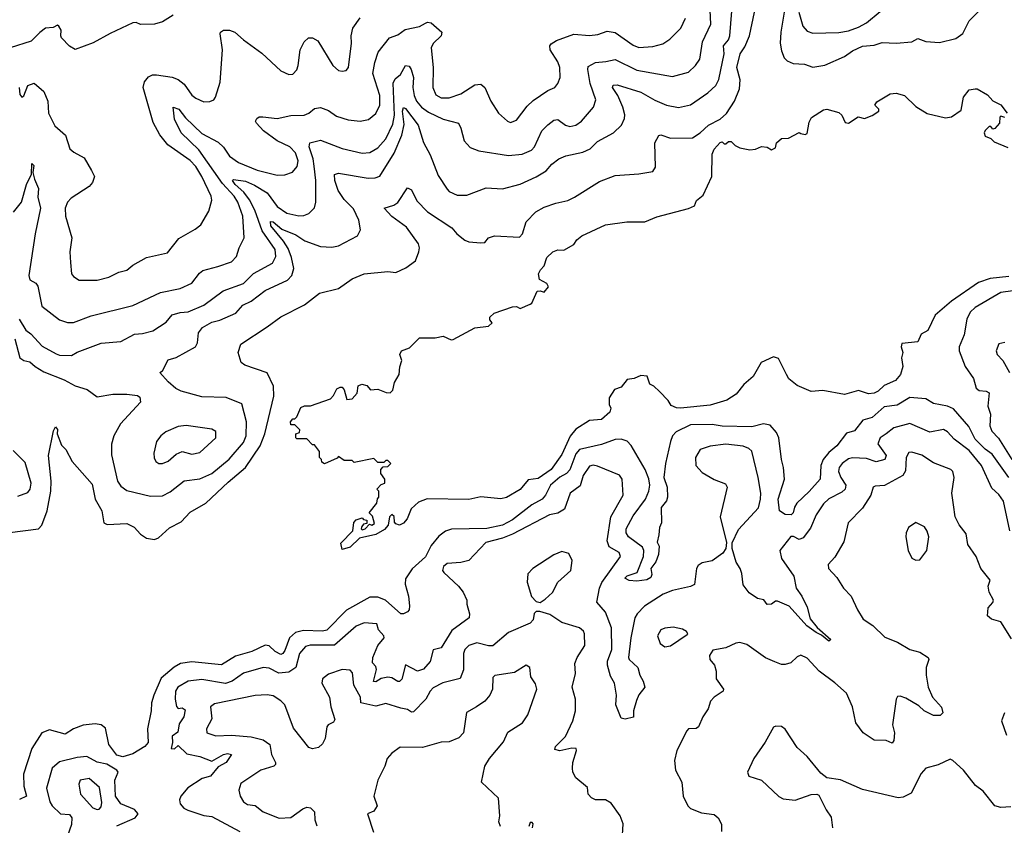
# Model space of a CAD drawing. Extents: x 1690054 to 1842981, y 782881 to 914114.
# Tile 317 of 656: x 1718064 to 1723042, y 897337 to 901407. Entities that reach past the tile are written whole.
import ezdxf

# ---------------------------------------------------------------- set-up
doc = ezdxf.new("R2010")
doc.units = 0

msp = doc.modelspace()

# ---------------------------------------------------------------- linework, layer by layer
at = {"layer": '0CON10XD'}
for points in [[(1718039.6, 899795), (1718065, 899699.6), (1718085, 899685.8), (1718115, 899678.1), (1718141.6, 899655), (1718185, 899628.7), (1718288, 899588), (1718345, 899557.3), (1718405, 899538.6), (1718455, 899501.8), (1718535, 899515.7), (1718605, 899516), (1718659.3, 899509.3), (1718670.7, 899500.7), (1718673.8, 899475), (1718572.9, 899365), (1718540, 899305), (1718527.6, 899262.4), (1718528.3, 899208.3), (1718558.8, 899075), (1718575, 899050.6), (1718605, 899028.9), (1718725, 899000), (1718785, 899002.3), (1718825, 899022.2), (1718895, 899077.1), (1718975, 899087.9), (1719035.9, 899114.1), (1719123.4, 899186.6), (1719195, 899271.8), (1719208.1, 899305), (1719210, 899375), (1719186.8, 899466.8), (1719108.5, 899498.5), (1718985, 899501.2), (1718880.2, 899530.2), (1718854, 899544), (1718815, 899577.5), (1718772.5, 899625), (1718785, 899632.5), (1718815, 899688.1), (1718855, 899701.2), (1718953.3, 899755), (1718962.9, 899775), (1718968, 899825), (1718987.6, 899852.4), (1719035, 899879.1), (1719075, 899888.8), (1719155.8, 899924.2), (1719192.7, 899965), (1719234.1, 899985.9), (1719305, 900038.2), (1719418.3, 900091.7), (1719439.7, 900115), (1719449.8, 900150.3), (1719438.9, 900205), (1719421.7, 900251.7), (1719398.5, 900288.5), (1719334.4, 900365), (1719332.2, 900387.8), (1719345, 900385.4), (1719389.3, 900349.3), (1719459.5, 900319.5), (1719505, 900290), (1719585, 900261.3), (1719642.2, 900257.8), (1719675, 900264.7), (1719772, 900315), (1719786.4, 900345), (1719779.2, 900395), (1719751.9, 900451.9), (1719705, 900498.6), (1719673.5, 900545), (1719656.4, 900595), (1719655.7, 900624.3), (1719675, 900631.9), (1719825, 900606.2), (1719861.6, 900608.4), (1719885, 900617.1), (1719957.1, 900732.9), (1719996.4, 900823.6), (1720007.7, 900877.7), (1720000, 900945), (1720005, 900964.4), (1720015, 900958.8), (1720079, 900875), (1720105, 900786.2), (1720138.7, 900725), (1720180.5, 900620.5), (1720225, 900550.8), (1720235, 900538.6), (1720275, 900520.6), (1720325, 900520), (1720421.7, 900558.3), (1720505, 900553.3), (1720595, 900575.5), (1720675, 900612.7), (1720725.9, 900644.1), (1720755, 900677.8), (1720790, 900705), (1720825, 900718.8), (1720911.9, 900738.1), (1720948, 900755), (1720985, 900791.9), (1721065.8, 900835), (1721106.1, 900873.9), (1721122.2, 900907.8), (1721123.6, 900926.4), (1721114.1, 900965), (1721087.4, 901025), (1721061.2, 901065), (1721064.3, 901075.7), (1721085, 901077.5), (1721205, 901040.9), (1721275, 901001.4), (1721335, 900976.1), (1721395, 900962.9), (1721455, 900977.7), (1721542.7, 901037.3), (1721583.6, 901075), (1721598.1, 901105), (1721625.2, 901235), (1721622.2, 901275), (1721648.2, 901305), (1721654.7, 901325), (1721669.8, 901515)], [(1718840.3, 901429.7), (1718785, 901396), (1718745, 901384), (1718675, 901383.3), (1718653, 901393), (1718635, 901391.2), (1718521.8, 901338.2), (1718435, 901290.8), (1718345, 901256.2), (1718315, 901273.3), (1718275.9, 901315.9), (1718271.2, 901325), (1718273.3, 901355), (1718262.5, 901375), (1718255, 901378.8), (1718232.9, 901367.1), (1718195, 901364.4), (1718165, 901343.1), (1718121.9, 901298.1), (1718015, 901265.4)], [(1718060.7, 899895), (1718095, 899838.9), (1718120.5, 899820.5), (1718177.8, 899757.8), (1718248.3, 899718.3), (1718265, 899712.2), (1718325, 899710.6), (1718355, 899727.8), (1718475, 899772.9), (1718575, 899780.9), (1718645, 899819.2), (1718685, 899821.1), (1718737.5, 899835), (1718805, 899879.1), (1718834.7, 899915.3), (1718875, 899928.2), (1718915, 899931.8), (1718995, 899964.7), (1719092, 900038), (1719195, 900074.7), (1719246.4, 900125), (1719342.3, 900177.7), (1719358.5, 900211.5), (1719355, 900245.5), (1719289.7, 900339.7), (1719252.6, 900445), (1719225, 900497.8), (1719196.5, 900536.5), (1719153.9, 900573.9), (1719140.4, 900595), (1719145, 900600), (1719205, 900591.3), (1719251.2, 900571.2), (1719315, 900531.9), (1719365, 900462.6), (1719415, 900430), (1719475, 900416.6), (1719501.3, 900418.7), (1719525, 900428.9), (1719553.7, 900456.3), (1719560.9, 900485), (1719560.5, 900595), (1719553.4, 900666.6), (1719548.4, 900705), (1719528.1, 900765), (1719530.5, 900785), (1719585, 900797.9), (1719695, 900756.1), (1719795, 900733.1), (1719835, 900736.9), (1719875, 900759.6), (1719915, 900804.6), (1719950.9, 900879.1), (1719958.7, 900925), (1719952.7, 901087.3), (1719962.3, 901107.7), (1719988.9, 901131.1), (1720015, 901175.2), (1720033.2, 901173.2), (1720044, 901155), (1720055.3, 901115), (1720051.6, 901065), (1720058.7, 901025), (1720070.7, 900995), (1720095.3, 900965), (1720130.5, 900940.5), (1720205, 900904.1), (1720282, 900885), (1720295, 900860), (1720311.1, 900795), (1720341.7, 900761.7), (1720385.4, 900745.4), (1720535, 900720.7), (1720605, 900727.5), (1720652, 900748), (1720667.2, 900765), (1720704.5, 900845.5), (1720733.5, 900876.5), (1720765, 900898.8), (1720785, 900902.3), (1720823.9, 900873.9), (1720845, 900867.5), (1720875, 900873.8), (1720905, 900894.6), (1720964.7, 900965.3), (1720977.1, 901002.9), (1720948.3, 901085), (1720936.2, 901155), (1720938.4, 901171.6), (1720975, 901190.3), (1721026.7, 901196.7), (1721075, 901206.7), (1721185, 901151.8), (1721365, 901120.4), (1721445, 901141.5), (1721481.5, 901175), (1721502.9, 901207.1), (1721516.5, 901295), (1721558.6, 901385), (1721555.2, 901455)], [(1719925, 900135.8), (1719965, 900130.8), (1720015.7, 900154.3), (1720065, 900188.8), (1720082.5, 900235), (1720085.7, 900255), (1720080.8, 900275), (1720019.3, 900359.3), (1719945, 900413.6), (1719906, 900455), (1719955, 900469.5), (1719975.9, 900484.1), (1720025, 900557.5), (1720045, 900547.1), (1720072, 900492), (1720126.1, 900436.1), (1720248.1, 900355), (1720274.5, 900325), (1720315, 900293.1), (1720335, 900285.6), (1720395, 900279.6), (1720415, 900282.3), (1720434.6, 900305.4), (1720464.6, 900315.4), (1720590.8, 900309.2), (1720605.5, 900324.5), (1720625, 900385.8), (1720673.6, 900436.4), (1720715, 900460), (1720775, 900480.8), (1720835, 900493.1), (1720869.1, 900510.9), (1720995, 900590.5), (1721075, 900620.8), (1721195, 900627.8), (1721265, 900640.8), (1721277.8, 900662.2), (1721275.6, 900785), (1721295, 900822), (1721305, 900826), (1721355, 900808.8), (1721465, 900810.4), (1721505, 900835.4), (1721546.5, 900875), (1721605.5, 900905), (1721636.9, 900933.1), (1721677.8, 900995), (1721702.6, 901057.4), (1721706.8, 901103.2), (1721690.2, 901165), (1721707.3, 901235), (1721730.1, 901269.9), (1721753.7, 901325), (1721779.7, 901445)], [(1721929.7, 901445), (1721911.9, 901345), (1721909.1, 901289.1), (1721915, 901250), (1721929.2, 901215), (1721945, 901199.2), (1721975, 901185.4), (1722032.7, 901182.7), (1722075, 901167.8), (1722135, 901177.5), (1722235, 901221.2), (1722275, 901249.3), (1722325, 901273.3), (1722385, 901278.9), (1722425, 901291.8), (1722495, 901288.5), (1722574.5, 901295.5), (1722605, 901312.5), (1722645, 901296.9), (1722715, 901292.7), (1722797.8, 901312.2), (1722832.4, 901337.6), (1722865, 901401.2), (1722921.4, 901458.6)], [(1722003.4, 901445), (1722023.8, 901375), (1722045, 901349.5), (1722075, 901339.6), (1722205, 901342.4), (1722255, 901350.9), (1722305, 901369.4), (1722345, 901390.9), (1722415, 901448.5)], [(1718032.5, 900435), (1718073.1, 900485), (1718097.8, 900575), (1718122.9, 900627.1), (1718125, 900680), (1718135, 900670), (1718130, 900635), (1718137.9, 900602.1), (1718158.9, 900555), (1718155, 900510), (1718169.7, 900455), (1718142.8, 900325), (1718110.4, 900115), (1718115, 900093.3), (1718145, 900076), (1718155, 900061.2), (1718175, 899960), (1718265, 899890), (1718305, 899878.2), (1718335, 899878.2), (1718425, 899910.9), (1718635, 899963.9), (1718775, 900029.1), (1718875, 900048.8), (1718935, 900076.5), (1718973.1, 900126.9), (1718990.2, 900139.8), (1719065, 900160.4), (1719135, 900184.5), (1719159.5, 900210.5), (1719173.2, 900255), (1719199.1, 900305), (1719192.8, 900415), (1719166.7, 900485), (1719147.9, 900515), (1719089.4, 900579.4), (1718969.3, 900749.3), (1718880.7, 900835), (1718846.2, 900905), (1718840, 900965), (1718869.1, 900955), (1718901.3, 900911.3), (1718985, 900831.8), (1719067.8, 900787.8), (1719093.5, 900763.5), (1719125, 900717.9), (1719170, 900685), (1719265, 900646.8), (1719365, 900622.4), (1719405, 900623.2), (1719443.7, 900636.3), (1719467.2, 900665), (1719472.1, 900695), (1719458.8, 900735), (1719429.3, 900765), (1719366.4, 900795), (1719296.9, 900845), (1719261.2, 900885), (1719256.7, 900895), (1719262.3, 900907.7), (1719274.3, 900915.7), (1719293.2, 900916.8), (1719365, 900907.5), (1719435, 900922.7), (1719502.5, 900925), (1719525, 900934.4), (1719555, 900958.6), (1719585, 900963.3), (1719625, 900949.1), (1719665, 900920.5), (1719725, 900901.5), (1719785, 900893.8), (1719826.9, 900903.1), (1719865, 900932.9), (1719884.7, 900975.3), (1719885.2, 901025), (1719850, 901135), (1719859, 901191), (1719876.3, 901243.7), (1719932.9, 901315), (1719975, 901331.1), (1720013, 901357), (1720085, 901372.2), (1720115, 901390.5), (1720125, 901395.5), (1720145, 901391.5), (1720198.1, 901345), (1720194.4, 901325), (1720155, 901286.5), (1720143.9, 901265), (1720154.7, 901165), (1720153.3, 901065), (1720168.1, 901028.1), (1720195, 901012.8), (1720235, 901012.2), (1720295, 901033.4), (1720365, 901077.9), (1720395, 901081.5), (1720416.5, 901065), (1720445.6, 900995), (1720485, 900935.8), (1720530, 900895), (1720545, 900888.6), (1720575, 900900), (1720629.3, 900970.7), (1720660.5, 900999.5), (1720735, 901049.1), (1720769.2, 901065), (1720785.5, 901085), (1720797.3, 901115), (1720795.6, 901165), (1720784.5, 901195), (1720745.6, 901255), (1720744.3, 901275), (1720750.8, 901285), (1720778.3, 901301.7), (1720865, 901333.8), (1720945, 901327.5), (1720986.9, 901333.1), (1721035, 901348.8), (1721075, 901342.2), (1721165, 901279.2), (1721195, 901266.1), (1721265, 901271.1), (1721315, 901284.6), (1721351.5, 901308.5), (1721407.3, 901365), (1721430.4, 901415)], [(1718061.1, 901065), (1718065, 901030), (1718075, 901016.2), (1718085, 901023.3), (1718105.7, 901074.3), (1718136.1, 901086.1), (1718185.4, 901045), (1718205.6, 900995.6), (1718209.7, 900935), (1718241.1, 900871.1), (1718295, 900824.2), (1718318.1, 900755), (1718337.6, 900737.6), (1718389.1, 900709.1), (1718427.5, 900645), (1718442.5, 900615), (1718431.9, 900585), (1718414.3, 900565), (1718324.4, 900505.6), (1718305.3, 900484.7), (1718294, 900455), (1718294.7, 900414.7), (1718327.3, 900305), (1718316.7, 900235), (1718320.5, 900180.5), (1718325, 900123.3), (1718335, 900110), (1718365, 900091.4), (1718455, 900091.8), (1718513.7, 900106.3), (1718565, 900131.1), (1718605, 900141.8), (1718635, 900166.7), (1718704.5, 900205.5), (1718810.9, 900229.1), (1718868.7, 900301.3), (1718951.4, 900348.6), (1718978.9, 900371.1), (1719020.9, 900439.1), (1719034.5, 900495), (1719031.8, 900515), (1718985.2, 900615), (1718954.3, 900665), (1718925, 900696.4), (1718813.6, 900775), (1718771.8, 900825), (1718738.2, 900888.2), (1718688.2, 901065), (1718695, 901094), (1718715, 901119.4), (1718735, 901129.5), (1718755, 901128.8), (1718835, 901117.6), (1718864.4, 901105), (1718895, 901082.3), (1718935, 901026.4), (1718955, 901011.5), (1718995, 900992.7), (1719025.6, 900994.4), (1719045, 901002), (1719054.3, 901015), (1719077.6, 901092.4), (1719089.4, 901255), (1719077.1, 901335), (1719079.2, 901345), (1719095, 901354.4), (1719124.5, 901354.5), (1719151.2, 901345), (1719195, 901305.7), (1719288.6, 901238.6), (1719385, 901149.4), (1719425, 901130), (1719445, 901132.5), (1719465, 901154), (1719472.5, 901175), (1719481.4, 901255), (1719502, 901295), (1719524.4, 901315.6), (1719545, 901315.8), (1719570.9, 901300.9), (1719646.9, 901175), (1719675, 901150.8), (1719693.6, 901146.4), (1719715, 901150), (1719725.7, 901165), (1719741.5, 901288.5), (1719740, 901325), (1719748.9, 901365), (1719785, 901416.9)], [(1720593.6, 899033.6), (1720525, 898993.1), (1720496.7, 898986.7), (1720395, 898996.2), (1720335, 898982.9), (1720123.7, 898986.3), (1720080.8, 898969.2), (1720043.4, 898936.6), (1720022.5, 898885), (1720005, 898863.3), (1719985, 898853.3), (1719965, 898860), (1719958.3, 898868.3), (1719957, 898897), (1719945, 898907.5), (1719933.3, 898895), (1719927, 898853), (1719908.3, 898831.7), (1719865, 898806.7), (1719782.3, 898787.7), (1719735, 898742.5), (1719695, 898730), (1719688.3, 898761.7), (1719747.5, 898825), (1719753, 898867), (1719765, 898880), (1719795, 898890), (1719801.7, 898881.7), (1719818.3, 898878.3), (1719818.3, 898861.7), (1719801.7, 898858.3), (1719793, 898847), (1719790, 898835), (1719795, 898830), (1719810, 898835), (1719831.7, 898858.3), (1719845, 898853.3), (1719858.3, 898861.7), (1719848.3, 898898.3), (1719830, 898915), (1719870, 898965), (1719873, 898987), (1719880, 898995), (1719880, 899025), (1719870, 899035), (1719891.7, 899058.3), (1719910, 899065), (1719910, 899085), (1719890, 899115), (1719890, 899135), (1719901.7, 899148.3), (1719925, 899150), (1719940, 899165), (1719925, 899180), (1719915, 899180), (1719905, 899170), (1719875, 899170), (1719855, 899190), (1719755, 899170), (1719745, 899180), (1719705, 899180), (1719675, 899200), (1719668.3, 899191.7), (1719605, 899162.5), (1719591.7, 899171.7), (1719590, 899185), (1719580, 899195), (1719580, 899225), (1719555, 899260), (1719545, 899260), (1719515, 899290), (1719465, 899290), (1719460, 899295), (1719460, 899315), (1719478.3, 899321.7), (1719480, 899335), (1719455, 899360), (1719435, 899360), (1719432.5, 899375), (1719445, 899390), (1719455, 899390), (1719465, 899400), (1719485, 899447.5), (1719503.9, 899456.1), (1719535, 899456.7), (1719635, 899492.5), (1719650.7, 899509.3), (1719667, 899543), (1719685, 899551.2), (1719695, 899550), (1719705, 899537.5), (1719717.5, 899487.5), (1719745, 899492.5), (1719769.5, 899520.5), (1719775, 899557.5), (1719793.9, 899566.1), (1719818.3, 899558.3), (1719838, 899538), (1719875, 899540), (1719916.4, 899523.6), (1719937.7, 899522.3), (1719950, 899535), (1719959.2, 899575), (1719983.1, 899615), (1719985.8, 899654.2), (1719996, 899685), (1719986.2, 899715), (1719993.8, 899735), (1720035, 899748.8), (1720085, 899800), (1720165, 899799.2), (1720205, 899808.8), (1720245, 899790), (1720255, 899791.2), (1720365, 899850), (1720435, 899858), (1720452.5, 899875), (1720440.5, 899890.5), (1720441.2, 899905), (1720462.5, 899925), (1720555, 899956.7), (1720575, 899957.5), (1720595, 899947.5), (1720645, 899970), (1720652.5, 899975), (1720680, 900035), (1720695, 900037.5), (1720715, 900030), (1720737, 900057), (1720730, 900075), (1720692.5, 900095), (1720687, 900123), (1720696.4, 900143.6), (1720716.1, 900163.9), (1720728.6, 900205), (1720758.8, 900235), (1720785, 900244.3), (1720815, 900242.9), (1720865, 900271.2), (1720880.8, 900295), (1720905.6, 900315), (1721025, 900370.4), (1721134.5, 900385.5), (1721225, 900385.4), (1721285, 900410.5), (1721445, 900454), (1721475, 900467.5), (1721485.8, 900494.2), (1721518.9, 900521.1), (1721563.8, 900615), (1721565, 900727.5), (1721575, 900753.8), (1721605, 900786.2), (1721615, 900790), (1721625, 900780), (1721635, 900780), (1721648.3, 900791.7), (1721661.7, 900791.7), (1721681.2, 900771.2), (1721705, 900760), (1721755, 900750), (1721785, 900753.8), (1721815, 900766.7), (1721842.5, 900762.5), (1721865, 900750), (1721885, 900760), (1721890, 900785), (1721915, 900807.5), (1721951.7, 900808.3), (1722005, 900837.5), (1722013, 900833), (1722035, 900826.7), (1722045, 900832.5), (1722055, 900890), (1722067, 900913), (1722128.3, 900951.7), (1722145, 900956), (1722205, 900938.8), (1722221.2, 900925), (1722238.3, 900888.3), (1722255, 900883.8), (1722303.6, 900916.4), (1722335, 900907.5), (1722375, 900922.5), (1722407.5, 900945), (1722407.5, 900955), (1722387.5, 900975), (1722397, 900993), (1722465, 901032.5), (1722495, 901036.7), (1722537.5, 901025), (1722595, 900968.8), (1722652.7, 900932.7), (1722745, 900911.4), (1722775, 900915.8), (1722825, 900950), (1722836.2, 901015), (1722865, 901052.5), (1722895, 901057.5), (1722905, 901057.5), (1722957, 901027), (1722985, 900997.5), (1723025, 900977.5), (1723056, 900935)], [(1723045, 900912.5), (1723025, 900920), (1723020, 900915), (1723018.8, 900885), (1722995, 900857.5), (1722983.6, 900853.6), (1722975, 900867.5), (1722965, 900867.5), (1722945, 900847.5), (1722940, 900835), (1722945, 900818.8), (1722975, 900806.7), (1722990.3, 900790.3), (1723060.9, 900760.9)], [(1718014.4, 898815.6), (1718158.1, 898835), (1718175.8, 898854.2), (1718202.5, 898925), (1718220.7, 899025), (1718223.1, 899075), (1718209.6, 899205), (1718235, 899330), (1718245, 899350), (1718255, 899337.5), (1718253.8, 899315), (1718275, 899257.5), (1718297.5, 899235), (1718328.6, 899175), (1718430.8, 899060.8), (1718445.3, 898985), (1718478.7, 898925), (1718488.9, 898865), (1718506.3, 898856.3), (1718605, 898861.8), (1718643.1, 898843.1), (1718675, 898807.1), (1718705, 898787.5), (1718745, 898781.2), (1718765, 898788.8), (1718820.9, 898839.1), (1718880.5, 898869.5), (1718925, 898918.9), (1719005.7, 898965), (1719118.5, 899071.5), (1719205, 899144.7), (1719280.4, 899255), (1719302.5, 899315), (1719348.8, 899505), (1719347.5, 899555), (1719315, 899622.5), (1719202.6, 899662.6), (1719183.3, 899675), (1719168.6, 899725), (1719181.7, 899768.3), (1719315.3, 899854.7), (1719383.4, 899906.6), (1719503.6, 899966.4), (1719580, 900025), (1719675, 900048.6), (1719745, 900098.8), (1719805, 900123.3), (1719925, 900135.8)], [(1723065, 900110), (1722970.5, 900099.5), (1722911.3, 900078.7), (1722775.5, 899985), (1722691.9, 899915), (1722655, 899837.5), (1722621.4, 899818.6), (1722605, 899780), (1722525, 899771.2), (1722521.5, 899755), (1722529.2, 899725), (1722521.7, 899698.3), (1722529.6, 899655), (1722518.2, 899615), (1722491.8, 899585), (1722435, 899559.4), (1722405, 899530), (1722385, 899519.7), (1722355, 899517.7), (1722305, 899533.8), (1722235, 899514.2), (1722125, 899533.3), (1722065, 899528), (1721995, 899558.5), (1721953.1, 899593.1), (1721940.9, 899615), (1721900, 899695), (1721875, 899703.3), (1721813.3, 899675), (1721773.3, 899605), (1721725, 899563.8), (1721686, 899515), (1721638.8, 899485), (1721555, 899460.4), (1721405, 899444.6), (1721385, 899446), (1721358.3, 899458.3), (1721343, 899483), (1721298.3, 899528.3), (1721270, 899555), (1721250, 899565), (1721237, 899607), (1721205, 899610), (1721170, 899595), (1721135, 899590), (1721105, 899550), (1721070.7, 899539.3), (1721043.9, 899496.1), (1721043.6, 899463.6), (1721052.5, 899445), (1721047.5, 899425), (1721005, 899387.5), (1720945, 899382), (1720875, 899339.2), (1720846.8, 899303.2), (1720805, 899211.1), (1720750.8, 899135), (1720685, 899090), (1720635, 899082.5), (1720593.6, 899033.6)], [(1723085, 900036.7), (1723025, 900028.9), (1722895, 899953.8), (1722870.5, 899929.5), (1722852.2, 899895), (1722838.8, 899815), (1722813.3, 899755), (1722813.5, 899735), (1722843.6, 899655), (1722886.8, 899595), (1722900, 899545), (1722915, 899534.6), (1722950.2, 899530.2), (1722965, 899521.2), (1722958.9, 899455), (1722972.5, 899415), (1722968.8, 899355), (1722978.7, 899328.7), (1723012.3, 899292.3), (1723079.6, 899185)], [(1723045, 899776.7), (1723015, 899770), (1723000.6, 899735), (1723006, 899715), (1723035.3, 899685.3), (1723068.8, 899625)], [(1723065, 899094.4), (1722981.5, 899211.5), (1722945, 899237.5), (1722895, 899288), (1722862.2, 899352.2), (1722785, 899441), (1722755, 899454.2), (1722685, 899468.8), (1722645, 899490.9), (1722565, 899497.8), (1722499.8, 899460.2), (1722435, 899451.5), (1722375, 899397.3), (1722326.2, 899383.8), (1722285, 899330.4), (1722245, 899318.9), (1722196.1, 899253.9), (1722155, 899220.3), (1722126.1, 899185), (1722115.2, 899155), (1722111.8, 899085), (1722056, 899024), (1721992.8, 898965), (1721980.8, 898945), (1721974.2, 898915.8), (1721965, 898906.2), (1721935, 898907.7), (1721905.7, 898925), (1721898.6, 898985), (1721931.2, 899085), (1721926.5, 899145), (1721915.6, 899185), (1721902.9, 899295), (1721891.2, 899321.2), (1721858.5, 899358.5), (1721825, 899365.4), (1721765, 899350.9), (1721615, 899353.8), (1721565, 899361.8), (1721455, 899359.7), (1721382.5, 899325), (1721365.3, 899304.7), (1721353.8, 899276.2), (1721329.3, 899165), (1721320.7, 899095), (1721338.2, 899045), (1721340, 898995), (1721333.6, 898976.4), (1721307, 898943), (1721309.4, 898865), (1721298.9, 898841.1), (1721296.2, 898805), (1721287.5, 898767.5), (1721297, 898747), (1721294.5, 898705), (1721281.1, 898668.9), (1721255.7, 898635), (1721260, 898605), (1721255, 898589.1), (1721235, 898576.5), (1721185, 898570), (1721145, 898574.4), (1721123.5, 898585), (1721135, 898598.2), (1721186.7, 898615), (1721217.9, 898695), (1721220.4, 898725), (1721213.1, 898743.1), (1721141.6, 898795), (1721130.9, 898815), (1721130.5, 898835), (1721165, 898900.7), (1721227.3, 898985), (1721244.7, 899025), (1721250.2, 899055), (1721245, 899087.1), (1721226.6, 899135), (1721156.1, 899256.1), (1721135, 899277.6), (1721105, 899288.2), (1721075, 899286.1), (1721005, 899260.2), (1720895, 899235.7), (1720875, 899213.2), (1720845, 899132.4), (1720828.8, 899115), (1720795, 899096.2), (1720747.3, 899055), (1720721.9, 899005), (1720704.8, 898985.2), (1720653.4, 898956.6), (1720555, 898881), (1720505, 898852.7), (1720425, 898836.5), (1720247.4, 898832.6), (1720217.4, 898822.6), (1720182.6, 898797.4), (1720145, 898750.6), (1720115, 898693.8), (1720047.9, 898632.1), (1720015, 898582.5), (1720012.7, 898555), (1720030.4, 898495), (1720035.4, 898445.4), (1720032.5, 898425), (1720024.2, 898415), (1720005, 898404.7), (1719991.2, 898405), (1719913.8, 898473.8), (1719875, 898490.3), (1719835, 898489.3), (1719716.5, 898423.5), (1719616.5, 898323.5), (1719595, 898318.6), (1719499, 898321), (1719458.2, 898311.8), (1719428, 898285), (1719405, 898219.5), (1719395, 898204.7), (1719385, 898200.8), (1719355, 898214.7), (1719325, 898243.4), (1719305, 898247.3), (1719237.5, 898215), (1719155, 898192.2), (1719085, 898147.8), (1718935, 898163.3), (1718876.1, 898153.9), (1718845, 898136.6), (1718778.8, 898081.2), (1718742.7, 897995), (1718730.9, 897955), (1718729.1, 897915), (1718710.2, 897825), (1718713.5, 897755), (1718696.5, 897735), (1718635, 897697.6), (1718585, 897683.1), (1718555, 897691.6), (1718514.5, 897744.5), (1718497.7, 897827.7), (1718475, 897844), (1718445, 897849.8), (1718385, 897843.6), (1718335.7, 897824.3), (1718293, 897797), (1718215, 897818.9), (1718175.2, 897804.8), (1718125.5, 897725), (1718083.3, 897595), (1718085.3, 897535), (1718098.5, 897485), (1718062.5, 897467.5)], [(1718785, 899164.4), (1718815, 899176.9), (1718855, 899211.5), (1718884.6, 899225.4), (1718935, 899211.8), (1718975, 899220), (1719055, 899294), (1719055, 899326.7), (1719035, 899339.2), (1718905, 899357.8), (1718865, 899352.2), (1718802.5, 899325), (1718776.9, 899305), (1718755, 899276), (1718742.1, 899217.9), (1718743.2, 899193.2), (1718752, 899175), (1718767.5, 899165), (1718785, 899164.4)], [(1723071.1, 898825), (1723037.9, 898975), (1723015, 899007.8), (1722979.8, 899039.8), (1722926.3, 899155), (1722865, 899230.3), (1722788.2, 899288.2), (1722755, 899325.4), (1722735, 899336.2), (1722665, 899323.4), (1722565, 899366.9), (1722484.5, 899345.5), (1722444.3, 899314.3), (1722414.6, 899295), (1722402.3, 899265), (1722445, 899205.6), (1722438.2, 899185), (1722395, 899173.8), (1722345, 899190.4), (1722275, 899194.1), (1722255, 899188.4), (1722222.1, 899165), (1722206.6, 899145), (1722204.7, 899125), (1722215.3, 899095), (1722241.1, 899055), (1722237.5, 899035), (1722220.5, 899019.5), (1722155, 898986.1), (1722128.8, 898961.2), (1722090.9, 898905), (1722062, 898838), (1722025, 898788.9), (1722005, 898780.5), (1721976.5, 898796.5), (1721963.4, 898796.6), (1721908.1, 898725), (1721915.3, 898685), (1721978.7, 898595), (1721989.5, 898535), (1722018.5, 898495), (1722045, 898438.8), (1722060.4, 898380.4), (1722096.7, 898336.7), (1722165.5, 898275), (1722155, 898266.9), (1722118.3, 898298.3), (1722091.8, 898311.8), (1722044.1, 898345), (1721955, 898444.1), (1721895, 898468.9), (1721885, 898468.7), (1721865, 898453.7), (1721842.7, 898452.7), (1721826.4, 898476.4), (1721795, 898482.5), (1721752.2, 898512.2), (1721721.4, 898551.4), (1721715, 898610), (1721707.3, 898635), (1721686.6, 898666.6), (1721666, 898735), (1721666.1, 898763.9), (1721697.8, 898832.2), (1721798.6, 898941.4), (1721809.4, 898985), (1721811, 899015), (1721797.2, 899095), (1721765, 899226.9), (1721750.1, 899240.1), (1721721.9, 899251.9), (1721635, 899262.8), (1721555, 899253.1), (1721504.8, 899235.2), (1721480.4, 899195), (1721482.2, 899155), (1721515, 899118.9), (1721574.6, 899084.6), (1721631.8, 899061.8), (1721641.1, 899045), (1721605.6, 898895), (1721637.5, 898765), (1721633.8, 898735), (1721618.6, 898711.4), (1721565, 898673.3), (1721515, 898663.3), (1721495, 898650), (1721485.7, 898634.3), (1721475, 898553.3), (1721455, 898542.9), (1721363.8, 898523.8), (1721318.2, 898505), (1721222.9, 898445), (1721185.9, 898405), (1721174.7, 898385), (1721153.2, 898285), (1721142.5, 898185), (1721146.2, 898175), (1721190, 898135), (1721199.2, 898095), (1721216, 898065), (1721224, 898035), (1721194.5, 897995.5), (1721182.1, 897967.9), (1721168, 897915), (1721167, 897883), (1721125, 897873.3), (1721105, 897877.5), (1721077.8, 897945), (1721081.2, 897995), (1721071.2, 898055), (1721051.2, 898091.2), (1721035.6, 898145.6), (1721035.8, 898165.8), (1721058.2, 898225), (1721056.8, 898335), (1721025, 898413.5), (1720982.7, 898465), (1720995.8, 898535), (1721006.9, 898563.1), (1721102.3, 898695), (1721094.4, 898715), (1721043.8, 898743.8), (1721033.5, 898775), (1721052.2, 898895), (1721115.9, 899005), (1721110.5, 899085), (1721096.1, 899106.1), (1720985, 899152.3), (1720964.1, 899155.9), (1720945, 899150.9), (1720912.7, 899105), (1720897.6, 899052.4), (1720847.1, 899015), (1720817.9, 898935), (1720785.6, 898914.4), (1720742.9, 898905), (1720555, 898807.5), (1720505, 898787.3), (1720420, 898765), (1720334.6, 898675.4), (1720295, 898664.5), (1720225, 898658.9), (1720206, 898645), (1720201.2, 898625), (1720208.8, 898615), (1720282.5, 898545), (1720305.7, 898515), (1720324, 898475), (1720324.1, 898454.1), (1720338, 898405), (1720336, 898385), (1720248.2, 898321.8), (1720195, 898232.9), (1720155, 898224.3), (1720139.6, 898165), (1720105, 898125.6), (1720075, 898116.4), (1720015, 898148.6), (1719995.3, 898075), (1719985, 898063.6), (1719975, 898063.8), (1719945, 898082.5), (1719925, 898085.5), (1719891.3, 898078.7), (1719865, 898062.5), (1719853.3, 898063.3)], [(1718055, 898999.4), (1718105, 899018.6), (1718117.3, 899035), (1718121.2, 899065), (1718090.6, 899170.6), (1718030.5, 899230.5)], [(1723079.3, 898279.3), (1723025, 898364.4), (1722978.3, 898378.3), (1722957.5, 898395), (1722960, 898435), (1722985, 898463.3), (1722988, 898475), (1722965.7, 898515), (1722960.8, 898545), (1722970, 898575), (1722923.3, 898635), (1722899.2, 898695), (1722858.6, 898755), (1722848.9, 898808.9), (1722814.5, 898855), (1722793.6, 898895), (1722785.5, 898955.5), (1722777.3, 899015), (1722789.1, 899095), (1722782.9, 899125), (1722771.2, 899135), (1722685, 899169.1), (1722625, 899207.8), (1722575, 899222.2), (1722560, 899220), (1722545.5, 899195), (1722542.4, 899127.6), (1722528.9, 899105), (1722436.2, 899053.8), (1722389.2, 899050.8), (1722378.8, 899045), (1722367.8, 899005), (1722325, 898939.2), (1722252, 898865), (1722231.4, 898768.6), (1722185, 898692), (1722151.2, 898655), (1722154.2, 898634.2), (1722195, 898588.8), (1722229.2, 898535), (1722268, 898495), (1722300, 898425), (1722329.1, 898379.1), (1722376.8, 898346.8), (1722438.3, 898288.3), (1722502.6, 898262.6), (1722565, 898225.6), (1722615, 898212.5), (1722656.7, 898185), (1722660, 898175), (1722647.5, 898135), (1722646.7, 898095), (1722657.1, 898035), (1722680, 897985), (1722725, 897933.3), (1722731.2, 897905), (1722717.5, 897892.5), (1722685, 897891.9), (1722636.9, 897915), (1722610.1, 897940.1), (1722545, 897979.5), (1722515, 897990), (1722502.9, 897987.1), (1722495.7, 897974.3), (1722476.2, 897845), (1722486.7, 897805), (1722484, 897765), (1722475, 897751.2), (1722445.5, 897765.5), (1722385, 897767.5), (1722328, 897805), (1722291.5, 897855), (1722275.5, 897935), (1722245, 898003.8), (1722186, 898056), (1722105.8, 898115), (1722045, 898182), (1722013.8, 898196.2), (1721995, 898187.5), (1721962.7, 898157.3), (1721935, 898150), (1721915, 898149.4), (1721882.7, 898162.7), (1721835, 898183.1), (1721741.2, 898251.2), (1721705, 898260.8), (1721685, 898258), (1721635, 898232.9), (1721568, 898222), (1721551.2, 898195), (1721554.2, 898175), (1721576.3, 898146.3), (1721585.8, 898115), (1721585, 898077.5), (1721621.9, 898025), (1721620.6, 898015), (1721575, 897984.3), (1721557.1, 897965), (1721544.4, 897925), (1721517.5, 897885), (1721495.7, 897834.3), (1721484, 897826), (1721446.1, 897823.9), (1721436.7, 897815), (1721385.7, 897714.3), (1721374.3, 897665), (1721379.2, 897615), (1721412, 897555), (1721419.2, 897485), (1721441.5, 897435), (1721455, 897422.2), (1721510.7, 897400.7), (1721575, 897391.9), (1721595.7, 897375), (1721612.9, 897342.9), (1721612.5, 897305)], [(1722595, 898676.2), (1722615, 898678.8), (1722650, 898725), (1722661.5, 898795), (1722653.1, 898823.1), (1722638.1, 898845), (1722595, 898867.5), (1722558.3, 898841.7), (1722545.8, 898815), (1722544.3, 898795), (1722556, 898725), (1722575, 898686.7), (1722595, 898676.2)], [(1720695, 898463.3), (1720721.3, 898478.7), (1720757, 898513), (1720784.2, 898565.8), (1720850.6, 898625), (1720856.7, 898675), (1720840, 898710), (1720805, 898720.5), (1720765, 898704), (1720659.1, 898635), (1720632.5, 898607.5), (1720629.3, 898565), (1720652.4, 898492.4), (1720675, 898468), (1720695, 898463.3)], [(1721109.7, 897260.3), (1721114.3, 897345), (1721099.2, 897385), (1721055, 897448.2), (1721025, 897466.4), (1720975.6, 897465.6), (1720955.7, 897475.7), (1720938.8, 897495), (1720935, 897528), (1720876.3, 897576.3), (1720861.4, 897605), (1720859.2, 897625), (1720861.4, 897655), (1720880, 897715), (1720876.7, 897725), (1720855, 897727.3), (1720795, 897713.2), (1720769.7, 897719.7), (1720772.2, 897735), (1720823.1, 897785), (1720861.1, 897865), (1720874.4, 897915), (1720874.5, 897975), (1720857.7, 898035), (1720873.3, 898103.3), (1720870.5, 898155), (1720882.5, 898185), (1720921.1, 898245), (1720920, 898305), (1720915, 898317.1), (1720895, 898334.4), (1720805, 898361.1), (1720745, 898401.4), (1720693, 898417), (1720675, 898416.7), (1720665, 898407.5), (1720660, 898375), (1720645, 898358.1), (1720535, 898310.7), (1720455.6, 898244.4), (1720435, 898243.2), (1720375, 898258.4), (1720335, 898244.7), (1720314.8, 898225.2), (1720307.1, 898205), (1720308.1, 898121.9), (1720291.6, 898078.4), (1720203.4, 898056.6), (1720155, 898031.2), (1720139.2, 898015), (1720117.8, 897975), (1720055, 897910), (1720045, 897908.7), (1720025, 897921.6), (1719991.1, 897928.9), (1719915, 897951.6), (1719865, 897938.7), (1719788.7, 897955), (1719787.3, 897985), (1719753.6, 898045), (1719747.3, 898107.3), (1719735, 898121.2), (1719694.7, 898124.7), (1719625, 898099.8), (1719595, 898076.4), (1719591.3, 898055), (1719629.7, 897985), (1719637.6, 897935), (1719657.8, 897872.2), (1719651.2, 897858.8), (1719624.2, 897845), (1719616.9, 897835), (1719608.2, 897775), (1719595, 897749.4), (1719575, 897730.6), (1719545, 897723.1), (1719525, 897730.5), (1719448.2, 897828.2), (1719404.3, 897945), (1719385, 897965.7), (1719345, 897990.6), (1719315, 897996.8), (1719255, 897993.2), (1719049.3, 897950.7), (1719029.2, 897935), (1719034.7, 897875), (1719007.8, 897825), (1719009.2, 897805), (1719055, 897788.2), (1719135, 897792.1), (1719235, 897783.6), (1719295, 897768.4), (1719327.9, 897745), (1719337.5, 897695), (1719357.6, 897655), (1719357.9, 897645), (1719349.5, 897635), (1719283.5, 897615), (1719181.4, 897548.6), (1719171.9, 897515), (1719178.9, 897485), (1719195.7, 897455), (1719215, 897441.5), (1719255, 897437.1), (1719295, 897405.5), (1719375, 897372.5), (1719435, 897375.6), (1719495, 897420), (1719515, 897428), (1719535, 897426), (1719554.2, 897405), (1719556.4, 897365), (1719565.4, 897335)], [(1719853.3, 898063.3), (1719868.2, 898125), (1719865, 898138.8), (1719848.5, 898158.5), (1719848.9, 898185), (1719874.1, 898245.9), (1719907.5, 898285), (1719905.8, 898295), (1719877.9, 898325), (1719870, 898355), (1719805, 898359.5), (1719765, 898343.3), (1719655, 898247.7), (1719532.3, 898247.8), (1719509.1, 898240.9), (1719478.7, 898205), (1719460.4, 898135), (1719425, 898111.5), (1719374.9, 898104.9), (1719325, 898130.5), (1719295, 898134.2), (1719195, 898105.2), (1719137.3, 898065), (1719105, 898053.9), (1718985, 898074), (1718915, 898064.7), (1718864.1, 898035), (1718851, 898015), (1718850.2, 897975), (1718857.3, 897937.3), (1718865, 897927.1), (1718885, 897930.9), (1718899.7, 897920.3), (1718893.1, 897885), (1718869.5, 897850.5), (1718863.1, 897806.9), (1718835, 897786.7), (1718836.7, 897755), (1718830, 897725), (1718845.8, 897724.2), (1718865, 897740), (1718908.6, 897698.6), (1718975.2, 897685.2), (1719035, 897661.2), (1719095, 897695.3), (1719115, 897699.6), (1719134, 897695), (1719107.1, 897655), (1719068.1, 897631.9), (1719028.5, 897585), (1718986.7, 897573.3), (1718913.3, 897526.7), (1718878.2, 897485), (1718872.1, 897465), (1718874.5, 897445), (1718893.3, 897423.3), (1718913.3, 897413.3), (1718995, 897387.3), (1719035, 897380.9), (1719177.5, 897305)], [(1721325, 898239.4), (1721355, 898243.3), (1721439.3, 898300.7), (1721442.5, 898305), (1721435.9, 898315.9), (1721415, 898328), (1721367.9, 898337.9), (1721325, 898333.1), (1721305, 898324.2), (1721288.6, 898295), (1721301.9, 898255), (1721325, 898239.4)], [(1720495, 897331.2), (1720486, 897355), (1720491.2, 897385), (1720484.4, 897474.4), (1720399.2, 897555), (1720415.6, 897635), (1720439.2, 897675), (1720510.6, 897759.4), (1720532.2, 897807.8), (1720605.5, 897854.5), (1720632.5, 897895), (1720678.2, 898025), (1720672.4, 898052.4), (1720647.6, 898087.6), (1720643.3, 898135), (1720625, 898146.2), (1720565, 898108.9), (1720465.7, 898094.3), (1720455.8, 898084.2), (1720454.4, 898025), (1720440.6, 897995), (1720415.9, 897964.1), (1720373.8, 897935), (1720323.6, 897906.4), (1720307.1, 897805), (1720285, 897779.2), (1720235, 897758.6), (1720195, 897756.9), (1720099.8, 897730.2), (1719987.9, 897732.1), (1719945, 897702), (1719922.5, 897675), (1719910, 897635), (1719874.4, 897565), (1719854.4, 897485), (1719872, 897435), (1719855, 897408.8), (1719822.5, 897395), (1719852.7, 897302.7)], [(1723043.3, 897905), (1723028.8, 897865), (1723052.7, 897792.7)], [(1723075, 897430), (1723025, 897427.5), (1722994, 897435), (1722935, 897509.1), (1722897.3, 897537.3), (1722835.6, 897615), (1722782.9, 897665), (1722768.3, 897671.7), (1722707.4, 897642.6), (1722645, 897626.2), (1722621.7, 897598.3), (1722571.2, 897498.8), (1722530.9, 897479.1), (1722505, 897475.8), (1722325, 897518.5), (1722213.6, 897566.4), (1722145, 897576.7), (1722115, 897600), (1722045.7, 897685), (1721995, 897730.8), (1721935, 897822), (1721915, 897836.2), (1721887.5, 897837.5), (1721875, 897832.5), (1721833.2, 897756.8), (1721775.7, 897675), (1721744.3, 897605), (1721751.2, 897585), (1721815, 897565.7), (1721902.1, 897482.1), (1721925, 897470), (1721985, 897464.2), (1722065, 897492.5), (1722094.2, 897494.2), (1722105, 897488.8), (1722141.4, 897415), (1722167.7, 897377.7), (1722172.9, 897325)], [(1718555, 897333.8), (1718647.5, 897375), (1718662.5, 897395), (1718645, 897417.5), (1718575, 897445.8), (1718547.6, 897485), (1718544.5, 897565), (1718560.9, 897605), (1718554.4, 897615), (1718505, 897645.2), (1718455, 897655.3), (1718403.8, 897683.8), (1718355, 897680.4), (1718265, 897658.2), (1718228.2, 897625), (1718200, 897525), (1718216.5, 897455), (1718227.5, 897435), (1718270.4, 897395), (1718315, 897391.6), (1718327.9, 897375), (1718325, 897341.2), (1718295.5, 897255)], [(1718455, 897416.9), (1718465, 897419.2), (1718475, 897430), (1718478.3, 897451.7), (1718467.4, 897527.4), (1718415, 897574), (1718370, 897565), (1718362.5, 897545), (1718370.8, 897495), (1718434.4, 897425), (1718455, 897416.9)], [(1720656.7, 897325), (1720660.8, 897345), (1720655, 897352), (1720645, 897352), (1720638.3, 897331.7)]]:
    msp.add_lwpolyline(points, dxfattribs=at)

doc.saveas('drawing.dxf')
